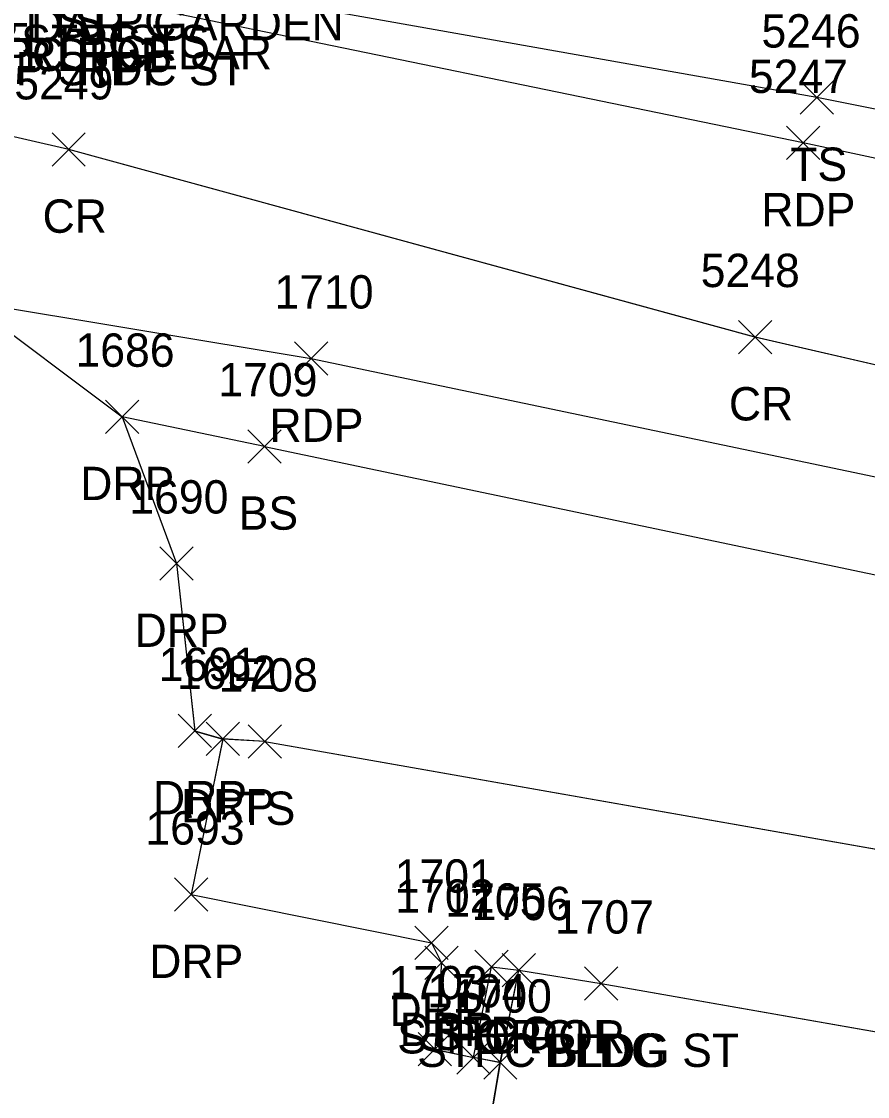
# Model space of a CAD drawing. Extents: x 1554668 to 1563881, y 831386 to 834374.
# Drawn here: x 1562185.7 to 1562236.5, y 832970.3 to 833034.8 of the extents above; entities that cross this region are included whole.
import ezdxf

# ---------------------------------------------------------------- set-up
doc = ezdxf.new("R2010")
doc.units = 0
for name, color, linetype in [('L_A', 7, 'Continuous'), ('L_C', 7, 'Continuous'), ('L_I', 7, 'Continuous'), ('L_TIC', 7, 'Continuous'), ('LBC', 7, 'Continuous'), ('LBF', 7, 'Continuous'), ('LELB', 7, 'Continuous'), ('P_A', 7, 'Continuous'), ('P_I', 7, 'Continuous'), ('P_TIC', 7, 'Continuous'), ('PET', 7, 'Continuous'), ('PRC', 7, 'Continuous'), ('R_A', 7, 'Continuous'), ('R_I', 7, 'Continuous'), ('R_TIC', 7, 'Continuous'), ('RDP', 7, 'Continuous')]:
    doc.layers.add(name, color=color, linetype=linetype)

msp = doc.modelspace()

# ---------------------------------------------------------------- linework, layer by layer
at = {"layer": 'L_TIC'}
for points in [[(1562232.454, 833029.27), (1562234.454, 833031.27)], [(1562234.454, 833029.27), (1562232.454, 833031.27)], [(1562199.322, 833008.343), (1562201.322, 833010.343)], [(1562201.322, 833008.343), (1562199.322, 833010.343)], [(1562199.339, 832990.633), (1562201.339, 832992.633)], [(1562201.339, 832990.633), (1562199.339, 832992.633)], [(1562212.937, 832977.125), (1562214.937, 832979.125)], [(1562214.937, 832977.125), (1562212.937, 832979.125)], [(1562214.579, 832976.92), (1562216.579, 832978.92)], [(1562216.579, 832976.92), (1562214.579, 832978.92)], [(1562214.579, 832976.92), (1562216.579, 832978.92)], [(1562216.579, 832976.92), (1562214.579, 832978.92)], [(1562219.51, 832976.112), (1562221.51, 832978.112)], [(1562221.51, 832976.112), (1562219.51, 832978.112)], [(1562219.51, 832976.112), (1562221.51, 832978.112)], [(1562221.51, 832976.112), (1562219.51, 832978.112)], [(1562211.853, 832971.681), (1562213.853, 832973.681)], [(1562213.853, 832971.681), (1562211.853, 832973.681)], [(1562213.467, 832971.37), (1562215.467, 832973.37)], [(1562215.467, 832971.37), (1562213.467, 832973.37)], [(1562213.467, 832971.37), (1562215.467, 832973.37)], [(1562215.467, 832971.37), (1562213.467, 832973.37)], [(1562213.467, 832971.37), (1562215.467, 832973.37)], [(1562215.467, 832971.37), (1562213.467, 832973.37)]]:
    msp.add_lwpolyline(points, dxfattribs=at)
at = {"layer": 'LBC'}
for points in [[(1562220.51, 832977.112), (1562243.415, 832973.094), (1562243.634, 832973.843), (1562269.725, 832969.229)], [(1562220.514, 832977.108), (1562243.42, 832973.092), (1562243.632, 832973.842), (1562269.722, 832969.229)], [(1562220.514, 832977.108), (1562243.42, 832973.092), (1562243.632, 832973.842), (1562269.722, 832969.229)], [(1562220.514, 832977.108), (1562243.42, 832973.092), (1562243.632, 832973.842), (1562269.722, 832969.229)], [(1562206.984, 832928.422), (1562210.797, 832950.666), (1562214.467, 832972.37)], [(1562206.986, 832928.419), (1562210.801, 832950.662), (1562214.472, 832972.367)], [(1562206.986, 832928.419), (1562210.801, 832950.662), (1562214.472, 832972.367)], [(1562206.986, 832928.419), (1562210.801, 832950.662), (1562214.472, 832972.367)]]:
    msp.add_lwpolyline(points, dxfattribs=at)
at = {"layer": 'LBF'}
for points in [[(1562214.472, 832972.367), (1562212.851, 832972.682), (1562213.941, 832978.122), (1562215.579, 832977.919), (1562220.514, 832977.108)], [(1562214.472, 832972.367), (1562212.851, 832972.682), (1562213.941, 832978.122), (1562215.579, 832977.919), (1562220.514, 832977.108)], [(1562214.472, 832972.367), (1562212.851, 832972.682), (1562213.941, 832978.122), (1562215.579, 832977.919), (1562220.514, 832977.108)], [(1562214.467, 832972.37), (1562212.853, 832972.681), (1562213.937, 832978.125), (1562215.579, 832977.92), (1562220.51, 832977.112)], [(1562214.467, 832972.37), (1562215.579, 832977.92)], [(1562214.472, 832972.367), (1562215.579, 832977.919)], [(1562214.472, 832972.367), (1562215.579, 832977.919)], [(1562214.472, 832972.367), (1562215.579, 832977.919)]]:
    msp.add_lwpolyline(points, dxfattribs=at)
at = {"layer": 'LELB'}
for points in [[(1562310.46, 833088.822), (1562306.698, 833064.882), (1562300.719, 833038.318), (1562290.952, 833028.461), (1562277.182, 833023.111), (1562268.768, 833023.235), (1562233.457, 833030.27), (1562192.054, 833037.637)], [(1562310.46, 833088.822), (1562306.698, 833064.882), (1562300.719, 833038.318), (1562290.952, 833028.461), (1562277.182, 833023.111), (1562268.768, 833023.235), (1562233.457, 833030.27), (1562192.054, 833037.637)], [(1562310.46, 833088.822), (1562306.698, 833064.882), (1562300.719, 833038.318), (1562290.952, 833028.461), (1562277.182, 833023.111), (1562268.768, 833023.235), (1562233.457, 833030.27), (1562192.054, 833037.637)], [(1562310.459, 833088.819), (1562306.697, 833064.878), (1562300.719, 833038.319), (1562290.954, 833028.46), (1562277.185, 833023.11), (1562268.763, 833023.237), (1562233.454, 833030.27), (1562192.056, 833037.636)], [(1562200.319, 833009.343), (1562191.762, 833011.117)], [(1562200.319, 833009.343), (1562191.762, 833011.117)], [(1562200.319, 833009.343), (1562191.762, 833011.117)], [(1562200.322, 833009.343), (1562191.763, 833011.118)], [(1562200.319, 833009.343), (1562250.032, 832998.896), (1562276.392, 832991.44), (1562294.256, 832987.301), (1562294.509, 832979.714), (1562291.449, 832962.579), (1562287.107, 832937.999), (1562279.03, 832891.065), (1562273.318, 832854.566), (1562271.935, 832849.042), (1562264.251, 832813.847), (1562264.727, 832800.258), (1562260.831, 832790.587), (1562254.987, 832763.768), (1562255.206, 832758.108), (1562250.522, 832738.023), (1562244.864, 832713.348), (1562243.792, 832698.645), (1562237.934, 832666.666), (1562233.862, 832643.438), (1562225.508, 832600.623), (1562224.97, 832593.616)], [(1562200.319, 833009.343), (1562250.032, 832998.896), (1562276.392, 832991.44), (1562294.256, 832987.301), (1562294.509, 832979.714), (1562291.449, 832962.579), (1562287.107, 832937.999), (1562279.03, 832891.065), (1562273.318, 832854.566), (1562271.935, 832849.042), (1562264.251, 832813.847), (1562264.727, 832800.258), (1562260.831, 832790.587), (1562254.987, 832763.768), (1562255.206, 832758.108), (1562250.522, 832738.023), (1562244.864, 832713.348), (1562243.792, 832698.645), (1562237.934, 832666.666), (1562233.862, 832643.438), (1562225.508, 832600.623), (1562224.97, 832593.616)], [(1562200.319, 833009.343), (1562250.032, 832998.896), (1562276.392, 832991.44), (1562294.256, 832987.301), (1562294.509, 832979.714), (1562291.449, 832962.579), (1562287.107, 832937.999), (1562279.03, 832891.065), (1562273.318, 832854.566), (1562271.935, 832849.042), (1562264.251, 832813.847), (1562264.727, 832800.258), (1562260.831, 832790.587), (1562254.987, 832763.768), (1562255.206, 832758.108), (1562250.522, 832738.023), (1562244.864, 832713.348), (1562243.792, 832698.645), (1562237.934, 832666.666), (1562233.862, 832643.438), (1562225.508, 832600.623), (1562224.97, 832593.616)], [(1562200.322, 833009.343), (1562250.033, 832998.897), (1562276.395, 832991.44), (1562294.255, 832987.301), (1562294.509, 832979.715), (1562291.449, 832962.579), (1562287.105, 832937.996), (1562279.025, 832891.061), (1562273.315, 832854.563), (1562271.934, 832849.035), (1562264.247, 832813.846), (1562264.723, 832800.257), (1562260.828, 832790.584), (1562254.984, 832763.768), (1562255.203, 832758.102), (1562250.519, 832738.023), (1562244.861, 832713.342), (1562243.789, 832698.638), (1562237.929, 832666.662), (1562233.855, 832643.437), (1562225.504, 832600.622), (1562224.967, 832593.618)], [(1562200.339, 832991.633), (1562197.807, 832991.787)], [(1562200.34, 832991.632), (1562197.808, 832991.786)], [(1562200.34, 832991.632), (1562197.808, 832991.786)], [(1562200.34, 832991.632), (1562197.808, 832991.786)], [(1562200.339, 832991.633), (1562245.894, 832983.612), (1562275.386, 832978.516), (1562285.469, 832982.219), (1562282.545, 832963.944), (1562280.916, 832939.558), (1562273.247, 832892.071), (1562268.349, 832860.947), (1562266.651, 832849.059), (1562259.56, 832817.304)], [(1562200.34, 832991.632), (1562245.898, 832983.609), (1562275.383, 832978.515), (1562285.465, 832982.218), (1562282.541, 832963.942), (1562280.915, 832939.557), (1562273.248, 832892.074), (1562268.354, 832860.947), (1562266.652, 832849.066), (1562259.563, 832817.311)], [(1562200.34, 832991.632), (1562245.898, 832983.609), (1562275.383, 832978.515), (1562285.465, 832982.218), (1562282.541, 832963.942), (1562280.915, 832939.557), (1562273.248, 832892.074), (1562268.354, 832860.947), (1562266.652, 832849.066), (1562259.563, 832817.311)], [(1562200.34, 832991.632), (1562245.898, 832983.609), (1562275.383, 832978.515), (1562285.465, 832982.218), (1562282.541, 832963.942), (1562280.915, 832939.557), (1562273.248, 832892.074), (1562268.354, 832860.947), (1562266.652, 832849.066), (1562259.563, 832817.311)]]:
    msp.add_lwpolyline(points, dxfattribs=at)
at = {"layer": 'P_TIC'}
for points in [[(1562231.643, 833026.546), (1562233.643, 833028.546)], [(1562233.643, 833026.546), (1562231.643, 833028.546)], [(1562187.56, 833026.158), (1562189.56, 833028.158)], [(1562189.56, 833026.158), (1562187.56, 833028.158)], [(1562228.752, 833014.899), (1562230.752, 833016.899)], [(1562230.752, 833014.899), (1562228.752, 833016.899)], [(1562202.122, 833013.614), (1562204.122, 833015.614)], [(1562204.122, 833013.614), (1562202.122, 833015.614)]]:
    msp.add_lwpolyline(points, dxfattribs=at)
at = {"layer": 'PET'}
for points in [[(1562367.889, 833393.463), (1562360.289, 833352.078), (1562357.044, 833334.113), (1562353.489, 833316.29), (1562348.902, 833287.511), (1562344.023, 833257.511), (1562341.091, 833241.702), (1562334.137, 833199.472), (1562328.958, 833169.512), (1562320.408, 833116.756), (1562314.37, 833085.591), (1562306.506, 833039.997), (1562299.854, 833031.159), (1562289.417, 833022.933), (1562277.976, 833019.507), (1562267.789, 833020.015), (1562232.643, 833027.546), (1562191.643, 833036.001), (1562188.418, 833036.858), (1562166.311, 833041.016), (1562141.251, 833047.118), (1562119.213, 833051.023)], [(1562367.889, 833393.469), (1562360.289, 833352.08), (1562357.041, 833334.115), (1562353.488, 833316.294), (1562348.902, 833287.512), (1562344.019, 833257.512), (1562341.096, 833241.706), (1562334.136, 833199.471), (1562328.957, 833169.511), (1562320.408, 833116.753), (1562314.37, 833085.59), (1562306.506, 833039.996), (1562299.858, 833031.156), (1562289.417, 833022.933), (1562277.98, 833019.505), (1562267.788, 833020.016), (1562232.638, 833027.547), (1562191.647, 833036), (1562188.42, 833036.857), (1562166.314, 833041.013), (1562141.253, 833047.118), (1562119.219, 833051.02)], [(1562367.889, 833393.469), (1562360.289, 833352.08), (1562357.041, 833334.115), (1562353.488, 833316.294), (1562348.902, 833287.512), (1562344.019, 833257.512), (1562341.096, 833241.706), (1562334.136, 833199.471), (1562328.957, 833169.511), (1562320.408, 833116.753), (1562314.37, 833085.59), (1562306.506, 833039.996), (1562299.858, 833031.156), (1562289.417, 833022.933), (1562277.98, 833019.505), (1562267.788, 833020.016), (1562232.638, 833027.547), (1562191.647, 833036), (1562188.42, 833036.857), (1562166.314, 833041.013), (1562141.253, 833047.118), (1562119.219, 833051.02)], [(1562367.889, 833393.469), (1562360.289, 833352.08), (1562357.041, 833334.115), (1562353.488, 833316.294), (1562348.902, 833287.512), (1562344.019, 833257.512), (1562341.096, 833241.706), (1562334.136, 833199.471), (1562328.957, 833169.511), (1562320.408, 833116.753), (1562314.37, 833085.59), (1562306.506, 833039.996), (1562299.858, 833031.156), (1562289.417, 833022.933), (1562277.98, 833019.505), (1562267.788, 833020.016), (1562232.638, 833027.547), (1562191.647, 833036), (1562188.42, 833036.857), (1562166.314, 833041.013), (1562141.253, 833047.118), (1562119.219, 833051.02)], [(1562106.984, 833034.5), (1562145.634, 833026.762), (1562182.529, 833018.027), (1562203.122, 833014.614), (1562250.91, 833004.601), (1562277.05, 832996.464), (1562298.429, 832991.913), (1562298.062, 832988.093), (1562296.793, 832979.028), (1562294.079, 832962.344), (1562289.823, 832937.188), (1562281.291, 832890.708), (1562274.757, 832853.191), (1562273.885, 832849.078), (1562267.566, 832813.604)], [(1562106.984, 833034.499), (1562145.638, 833026.759), (1562182.529, 833018.026), (1562203.118, 833014.615), (1562250.908, 833004.6), (1562277.047, 832996.463), (1562298.431, 832991.914), (1562298.06, 832988.092), (1562296.792, 832979.028), (1562294.076, 832962.342), (1562289.824, 832937.19), (1562281.293, 832890.712), (1562274.76, 832853.195), (1562273.888, 832849.082), (1562267.57, 832813.605)], [(1562106.984, 833034.499), (1562145.638, 833026.759), (1562182.529, 833018.026), (1562203.118, 833014.615), (1562250.908, 833004.6), (1562277.047, 832996.463), (1562298.431, 832991.914), (1562298.06, 832988.092), (1562296.792, 832979.028), (1562294.076, 832962.342), (1562289.824, 832937.19), (1562281.293, 832890.712), (1562274.76, 832853.195), (1562273.888, 832849.082), (1562267.57, 832813.605)], [(1562106.984, 833034.499), (1562145.638, 833026.759), (1562182.529, 833018.026), (1562203.118, 833014.615), (1562250.908, 833004.6), (1562277.047, 832996.463), (1562298.431, 832991.914), (1562298.06, 832988.092), (1562296.792, 832979.028), (1562294.076, 832962.342), (1562289.824, 832937.19), (1562281.293, 832890.712), (1562274.76, 832853.195), (1562273.888, 832849.082), (1562267.57, 832813.605)]]:
    msp.add_lwpolyline(points, dxfattribs=at)
at = {"layer": 'PRC'}
for points in [[(1562300.293, 833002.635), (1562265.056, 833007.76), (1562229.752, 833015.899), (1562188.56, 833027.158), (1562163.867, 833032.834), (1562128.368, 833039.745), (1562080.008, 833048.853), (1562037.166, 833057.37), (1561989.079, 833066.767), (1561944.749, 833075.337), (1561893.656, 833085.488), (1561855.803, 833092.68), (1561805.738, 833106.779), (1561782.445, 833121.396), (1561772.46, 833130.936), (1561764.816, 833144.509), (1561760.941, 833173.068), (1561763.812, 833193.359), (1561770.109, 833225.658), (1561775.835, 833254.581), (1561787.627, 833309.043), (1561795.14, 833348.536), (1561800.21, 833371.538), (1561806.437, 833405.192)], [(1562300.297, 833002.634), (1562265.06, 833007.759), (1562229.751, 833015.899), (1562188.563, 833027.157), (1562163.87, 833032.838), (1562128.369, 833039.745), (1562080.013, 833048.851), (1562037.119, 833057.379), (1561989.031, 833066.776), (1561944.699, 833075.346), (1561893.607, 833085.494), (1561855.757, 833092.686), (1561805.685, 833106.789), (1561782.448, 833121.397), (1561772.461, 833130.936), (1561764.814, 833144.506), (1561760.941, 833173.07), (1561763.813, 833193.362), (1561770.108, 833225.654), (1561775.838, 833254.58), (1561787.632, 833309.041), (1561795.141, 833348.53), (1561800.212, 833371.537), (1561806.439, 833405.19)], [(1562300.297, 833002.634), (1562265.06, 833007.759), (1562229.751, 833015.899), (1562188.563, 833027.157), (1562163.87, 833032.838), (1562128.369, 833039.745), (1562080.013, 833048.851), (1562037.119, 833057.379), (1561989.031, 833066.776), (1561944.699, 833075.346), (1561893.607, 833085.494), (1561855.757, 833092.686), (1561805.685, 833106.789), (1561782.448, 833121.397), (1561772.461, 833130.936), (1561764.814, 833144.506), (1561760.941, 833173.07), (1561763.813, 833193.362), (1561770.108, 833225.654), (1561775.838, 833254.58), (1561787.632, 833309.041), (1561795.141, 833348.53), (1561800.212, 833371.537), (1561806.439, 833405.19)], [(1562300.297, 833002.634), (1562265.06, 833007.759), (1562229.751, 833015.899), (1562188.563, 833027.157), (1562163.87, 833032.838), (1562128.369, 833039.745), (1562080.013, 833048.851), (1562037.119, 833057.379), (1561989.031, 833066.776), (1561944.699, 833075.346), (1561893.607, 833085.494), (1561855.757, 833092.686), (1561805.685, 833106.789), (1561782.448, 833121.397), (1561772.461, 833130.936), (1561764.814, 833144.506), (1561760.941, 833173.07), (1561763.813, 833193.362), (1561770.108, 833225.654), (1561775.838, 833254.58), (1561787.632, 833309.041), (1561795.141, 833348.53), (1561800.212, 833371.537), (1561806.439, 833405.19)]]:
    msp.add_lwpolyline(points, dxfattribs=at)
at = {"layer": 'R_TIC'}
for points in [[(1562190.763, 833010.118), (1562192.763, 833012.118)], [(1562192.763, 833010.118), (1562190.763, 833012.118)], [(1562194.026, 833001.313), (1562196.026, 833003.313)], [(1562196.026, 833001.313), (1562194.026, 833003.313)], [(1562195.132, 832991.267), (1562197.132, 832993.267)], [(1562197.132, 832991.267), (1562195.132, 832993.267)], [(1562196.807, 832990.787), (1562198.807, 832992.787)], [(1562198.807, 832990.787), (1562196.807, 832992.787)], [(1562194.905, 832981.451), (1562196.905, 832983.451)], [(1562196.905, 832981.451), (1562194.905, 832983.451)], [(1562209.329, 832978.565), (1562211.329, 832980.565)], [(1562211.329, 832978.565), (1562209.329, 832980.565)], [(1562209.933, 832977.363), (1562211.933, 832979.363)], [(1562211.933, 832977.363), (1562209.933, 832979.363)], [(1562209.529, 832972.171), (1562211.529, 832974.171)], [(1562211.529, 832972.171), (1562209.529, 832974.171)], [(1562211.853, 832971.681), (1562213.853, 832973.681)], [(1562213.853, 832971.681), (1562211.853, 832973.681)]]:
    msp.add_lwpolyline(points, dxfattribs=at)
at = {"layer": 'RDP'}
for points in [[(1562182.529, 833018.027), (1562191.763, 833011.118), (1562195.026, 833002.313), (1562196.132, 832992.267), (1562197.807, 832991.787), (1562195.905, 832982.451), (1562210.329, 832979.565), (1562210.933, 832978.363), (1562210.529, 832973.171), (1562212.853, 832972.681)], [(1562182.529, 833018.026), (1562191.762, 833011.117), (1562195.029, 833002.311), (1562196.132, 832992.266), (1562197.808, 832991.786), (1562195.902, 832982.451), (1562210.332, 832979.562), (1562210.935, 832978.362), (1562210.533, 832973.168), (1562212.851, 832972.682)], [(1562182.529, 833018.026), (1562191.762, 833011.117), (1562195.029, 833002.311), (1562196.132, 832992.266), (1562197.808, 832991.786), (1562195.902, 832982.451), (1562210.332, 832979.562), (1562210.935, 832978.362), (1562210.533, 832973.168), (1562212.851, 832972.682)], [(1562182.529, 833018.026), (1562191.762, 833011.117), (1562195.029, 833002.311), (1562196.132, 832992.266), (1562197.808, 832991.786), (1562195.902, 832982.451), (1562210.332, 832979.562), (1562210.935, 832978.362), (1562210.533, 832973.168), (1562212.851, 832972.682)]]:
    msp.add_lwpolyline(points, dxfattribs=at)

# ---------------------------------------------------------------- texts
at = {"layer": 'L_A'}
for s, p in [('TS ST STPC', (1562179.561, 833033.858)), ('TS', (1562187.222, 833033.858)), ('GARDEN', (1562193.63, 833033.697)), ('STPC TS', (1562185.709, 833032.636)), ('TS', (1562190.465, 833032.636)), ('STPC RDP', (1562181.15, 833031.858)), ('RDP STPC ST', (1562181.509, 833031.001)), ('TS', (1562231.864, 833025.27)), ('BS', (1562198.763, 833004.343)), ('TS', (1562198.748, 832986.633)), ('STPC POR', (1562208.28, 832972.92)), ('STPC', (1562210.449, 832973.125)), ('PORCH', (1562211.201, 832972.92)), ('STPC BLDG ST', (1562209.479, 832972.112)), ('BLDG', (1562217.101, 832972.112))]:
    msp.add_text(s, height=2, dxfattribs=at).set_placement(p)
at = {"layer": 'L_C'}
for p in [(1562182.585, 833033.612), (1562191.4, 833031.968)]:
    msp.add_text('CEDAR', height=2, dxfattribs=at).set_placement(p)
at = {"layer": 'L_I'}
for s, p in [('5246', (1562230.14, 833033.27)), ('1709', (1562197.543, 833012.343)), ('1708', (1562197.567, 832994.633)), ('1705', (1562211.166, 832981.125)), ('1706', (1562212.752, 832980.92)), ('1706', (1562212.752, 832980.92)), ('1707', (1562217.739, 832980.112)), ('1707', (1562217.739, 832980.112)), ('1704', (1562210.081, 832975.681)), ('1700', (1562211.609, 832975.37)), ('1700', (1562211.609, 832975.37)), ('1700', (1562211.609, 832975.37))]:
    msp.add_text(s, height=2, dxfattribs=at).set_placement(p)
at = {"layer": 'P_A'}
for s, p in [('RDP', (1562185.906, 833031.858)), ('RDP', (1562189.132, 833031.001)), ('RDP', (1562230.131, 833022.546)), ('CR', (1562186.993, 833022.158)), ('CR', (1562228.185, 833010.899)), ('RDP', (1562200.611, 833009.614))]:
    msp.add_text(s, height=2, dxfattribs=at).set_placement(p)
at = {"layer": 'P_I'}
for s, p in [('5247', (1562229.383, 833030.546)), ('5249', (1562185.293, 833030.158)), ('5248', (1562226.492, 833018.899)), ('1710', (1562200.91, 833017.614))]:
    msp.add_text(s, height=2, dxfattribs=at).set_placement(p)
at = {"layer": 'R_A'}
for p in [(1562189.251, 833006.118), (1562192.514, 832997.313), (1562193.62, 832987.267), (1562195.295, 832986.787), (1562193.393, 832977.451), (1562207.817, 832974.565), (1562208.422, 832973.363)]:
    msp.add_text('DRP', height=2, dxfattribs=at).set_placement(p)
at = {"layer": 'R_I'}
for s, p in [('1686', (1562188.967, 833014.118)), ('1690', (1562192.199, 833005.313)), ('1691', (1562193.959, 832995.267)), ('1692', (1562195.067, 832994.787)), ('1693', (1562193.165, 832985.451)), ('1701', (1562208.124, 832982.565)), ('1702', (1562208.162, 832981.363)), ('1703', (1562207.758, 832976.171)), ('1704', (1562210.081, 832975.681))]:
    msp.add_text(s, height=2, dxfattribs=at).set_placement(p)

doc.saveas('drawing.dxf')
